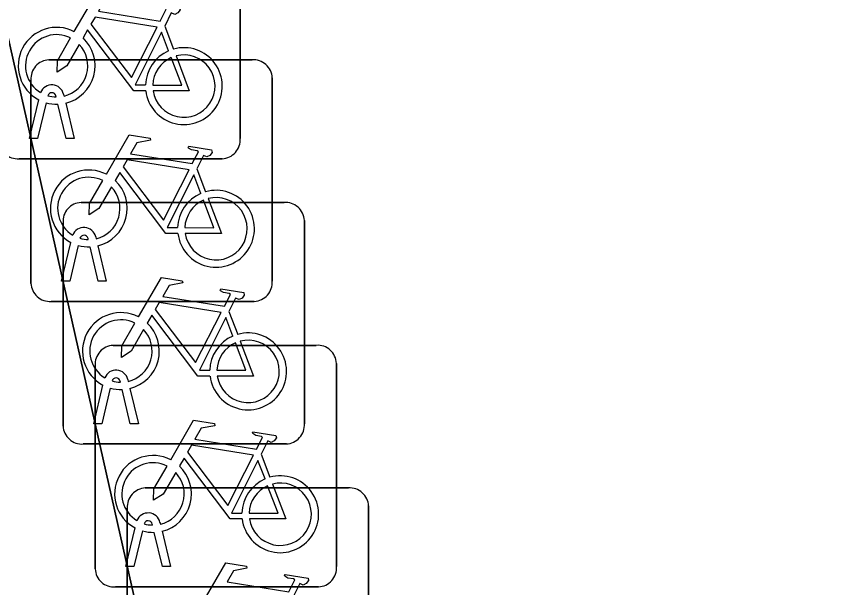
# Model space of a CAD drawing. Extents: x 161772 to 163126, y 383092 to 383917.
# Drawn here: x 163080.167 to 163083.594, y 383689.97 to 383692.332 of the extents above; entities that cross this region are included whole.
import ezdxf

# ---------------------------------------------------------------- set-up
doc = ezdxf.new("R2010")
doc.units = 0
for name, color, linetype in [('IMGEO_Fietsenrek', 7, 'Continuous'), ('IMGEO_Pand', 7, 'Continuous'), ('IMGEO_Voetpad_open', 7, 'Continuous')]:
    doc.layers.add(name, color=color, linetype=linetype)

msp = doc.modelspace()

# ---------------------------------------------------------------- linework, layer by layer
at = {"layer": 'IMGEO_Fietsenrek'}
for p, q in [((163081.0925, 383692.6681), (163081.0925, 383691.8272)), ((163081.0925, 383691.8272), (163081.0925, 383692.6681)), ((163080.7802, 383692.2922), (163080.8165, 383692.197)), ((163080.3009, 383692.1525), (163081.1418, 383692.1525)), ((163081.1418, 383692.1525), (163080.3009, 383692.1525)), ((163080.2265, 383691.2279), (163080.2265, 383692.0688)), ((163080.2265, 383692.0688), (163080.2265, 383691.2279)), ((163081.2255, 383692.0781), (163081.2255, 383691.2372)), ((163081.2255, 383691.2372), (163081.2255, 383692.0781)), ((163080.3309, 383691.9989), (163080.3299, 383692.0032)), ((163080.3616, 383692.0104), (163080.3634, 383692.0025)), ((163080.2205, 383691.8273), (163080.2588, 383691.9873)), ((163080.2892, 383691.9751), (163080.2539, 383691.8273)), ((163080.372, 383691.8273), (163080.3381, 383691.969)), ((163080.3704, 383691.9733), (163080.4054, 383691.8273)), ((163080.2539, 383691.8273), (163080.2205, 383691.8273)), ((163080.4054, 383691.8273), (163080.372, 383691.8273)), ((163081.0181, 383691.7435), (163080.1772, 383691.7435)), ((163080.1772, 383691.7435), (163081.0181, 383691.7435)), ((163080.9132, 383691.7022), (163080.9495, 383691.607)), ((163080.4339, 383691.5625), (163081.2748, 383691.5625)), ((163081.2748, 383691.5625), (163080.4339, 383691.5625)), ((163080.3595, 383690.6379), (163080.3595, 383691.4788)), ((163080.3595, 383691.4788), (163080.3595, 383690.6379)), ((163081.3585, 383691.4881), (163081.3585, 383690.6472)), ((163081.3585, 383690.6472), (163081.3585, 383691.4881)), ((163080.4639, 383691.4089), (163080.4629, 383691.4132)), ((163080.4946, 383691.4204), (163080.4964, 383691.4125)), ((163080.3535, 383691.2373), (163080.3918, 383691.3973)), ((163080.4222, 383691.3851), (163080.3869, 383691.2373)), ((163080.505, 383691.2373), (163080.4711, 383691.379)), ((163080.5034, 383691.3833), (163080.5384, 383691.2373)), ((163080.3869, 383691.2373), (163080.3535, 383691.2373)), ((163080.5384, 383691.2373), (163080.505, 383691.2373)), ((163081.1511, 383691.1535), (163080.3102, 383691.1535)), ((163080.3102, 383691.1535), (163081.1511, 383691.1535)), ((163081.0462, 383691.1122), (163081.0825, 383691.017)), ((163080.5669, 383690.9715), (163081.4078, 383690.9715)), ((163081.4078, 383690.9715), (163080.5669, 383690.9715)), ((163081.4915, 383690.8971), (163081.4915, 383690.0562)), ((163081.4915, 383690.0562), (163081.4915, 383690.8971)), ((163080.4925, 383690.0469), (163080.4925, 383690.8878)), ((163080.4925, 383690.8878), (163080.4925, 383690.0469)), ((163080.5969, 383690.8189), (163080.5959, 383690.8232)), ((163080.6276, 383690.8304), (163080.6294, 383690.8225)), ((163080.4865, 383690.6473), (163080.5248, 383690.8073)), ((163080.5552, 383690.7951), (163080.5199, 383690.6473)), ((163080.638, 383690.6473), (163080.6041, 383690.789)), ((163080.6364, 383690.7933), (163080.6714, 383690.6473)), ((163080.5199, 383690.6473), (163080.4865, 383690.6473)), ((163080.6714, 383690.6473), (163080.638, 383690.6473)), ((163081.2841, 383690.5635), (163080.4432, 383690.5635)), ((163080.4432, 383690.5635), (163081.2841, 383690.5635)), ((163081.1792, 383690.5212), (163081.2155, 383690.426)), ((163080.6999, 383690.3815), (163081.5408, 383690.3815)), ((163081.5408, 383690.3815), (163080.6999, 383690.3815)), ((163080.6255, 383689.4569), (163080.6255, 383690.2978)), ((163080.6255, 383690.2978), (163080.6255, 383689.4569)), ((163081.6245, 383690.3071), (163081.6245, 383689.4662)), ((163081.6245, 383689.4662), (163081.6245, 383690.3071)), ((163080.6195, 383690.0563), (163080.6578, 383690.2163)), ((163080.7299, 383690.2279), (163080.7289, 383690.2322)), ((163080.7606, 383690.2394), (163080.7624, 383690.2315)), ((163080.6882, 383690.2041), (163080.6529, 383690.0563)), ((163080.771, 383690.0563), (163080.7371, 383690.198)), ((163080.7694, 383690.2023), (163080.8044, 383690.0563)), ((163080.6529, 383690.0563), (163080.6195, 383690.0563)), ((163080.8044, 383690.0563), (163080.771, 383690.0563)), ((163081.4171, 383689.9725), (163080.5762, 383689.9725)), ((163080.5762, 383689.9725), (163081.4171, 383689.9725))]:
    msp.add_line(p, q, dxfattribs=at)
for points in [[(163080.4061, 383692.2692), (163080.5008, 383692.4327), (163080.587, 383692.4189), (163080.5887, 383692.4102), (163080.5326, 383692.3993), (163080.5064, 383692.354), (163080.7616, 383692.3132)], [(163080.7616, 383692.3132), (163080.7866, 383692.362), (163080.7815, 383692.366), (163080.7583, 383692.3697), (163080.7456, 383692.3772), (163080.7446, 383692.3803), (163080.7468, 383692.3849), (163080.8416, 383692.3698), (163080.8439, 383692.3595), (163080.8345, 383692.3471), (163080.8221, 383692.3407), (163080.8076, 383692.3469), (163080.7802, 383692.2922)], [(163080.7487, 383692.288), (163080.4919, 383692.329), (163080.4752, 383692.3002), (163080.6422, 383692.0799), (163080.7487, 383692.288)], [(163080.7018, 383692.0245), (163080.6521, 383692.0246), (163080.4614, 383692.2763), (163080.4424, 383692.2435)], [(163080.7967, 383692.19), (163080.7674, 383692.2668), (163080.658, 383692.0487), (163080.7007, 383692.0486)], [(163080.4268, 383692.2167), (163080.3752, 383692.1275), (163080.3353, 383692.1015), (163080.3365, 383692.149), (163080.391, 383692.2432)], [(163080.7307, 383692.0485), (163080.8506, 383692.0483), (163080.8074, 383692.1619)], [(163080.8272, 383692.1688), (163080.8822, 383692.0242), (163080.7321, 383692.0245)], [(163080.5391, 383691.6792), (163080.6338, 383691.8427), (163080.72, 383691.8289), (163080.7217, 383691.8202), (163080.6656, 383691.8093), (163080.6394, 383691.764), (163080.8946, 383691.7232)], [(163080.8946, 383691.7232), (163080.9196, 383691.772), (163080.9145, 383691.776), (163080.8913, 383691.7797), (163080.8786, 383691.7872), (163080.8776, 383691.7903), (163080.8798, 383691.7949), (163080.9746, 383691.7798), (163080.9769, 383691.7695), (163080.9675, 383691.7571), (163080.9551, 383691.7507), (163080.9406, 383691.7569), (163080.9132, 383691.7022)], [(163080.8817, 383691.698), (163080.6249, 383691.739), (163080.6082, 383691.7102), (163080.7752, 383691.4899), (163080.8817, 383691.698)], [(163080.8348, 383691.4345), (163080.7851, 383691.4346), (163080.5944, 383691.6863), (163080.5754, 383691.6535)], [(163080.5598, 383691.6267), (163080.5082, 383691.5375), (163080.4683, 383691.5115), (163080.4695, 383691.559), (163080.524, 383691.6532)], [(163080.9297, 383691.6), (163080.9004, 383691.6768), (163080.791, 383691.4587), (163080.8337, 383691.4586)], [(163080.9602, 383691.5788), (163081.0152, 383691.4342), (163080.8651, 383691.4345)], [(163080.8637, 383691.4585), (163080.9836, 383691.4583), (163080.9404, 383691.5719)], [(163080.6721, 383691.0892), (163080.7668, 383691.2527), (163080.853, 383691.2389), (163080.8547, 383691.2302), (163080.7986, 383691.2193), (163080.7724, 383691.174), (163081.0276, 383691.1332)], [(163081.0276, 383691.1332), (163081.0526, 383691.182), (163081.0475, 383691.186), (163081.0243, 383691.1897), (163081.0116, 383691.1972), (163081.0106, 383691.2003), (163081.0128, 383691.2049), (163081.1076, 383691.1898), (163081.1099, 383691.1795), (163081.1005, 383691.1671), (163081.0881, 383691.1607), (163081.0736, 383691.1669), (163081.0462, 383691.1122)], [(163081.0147, 383691.108), (163080.7579, 383691.149), (163080.7412, 383691.1202), (163080.9082, 383690.8999), (163081.0147, 383691.108)], [(163080.6928, 383691.0367), (163080.6412, 383690.9475), (163080.6013, 383690.9215), (163080.6025, 383690.969), (163080.657, 383691.0632)], [(163080.9678, 383690.8445), (163080.9181, 383690.8446), (163080.7274, 383691.0963), (163080.7084, 383691.0635)], [(163081.0627, 383691.01), (163081.0334, 383691.0868), (163080.924, 383690.8687), (163080.9667, 383690.8686)], [(163080.9967, 383690.8685), (163081.1166, 383690.8683), (163081.0734, 383690.9819)], [(163081.0932, 383690.9888), (163081.1482, 383690.8442), (163080.9981, 383690.8445)], [(163080.8051, 383690.4982), (163080.8998, 383690.6617), (163080.986, 383690.6479), (163080.9877, 383690.6392), (163080.9316, 383690.6283), (163080.9054, 383690.583), (163081.1606, 383690.5422)], [(163081.1606, 383690.5422), (163081.1856, 383690.591), (163081.1805, 383690.595), (163081.1573, 383690.5987), (163081.1446, 383690.6062), (163081.1436, 383690.6093), (163081.1458, 383690.6139), (163081.2406, 383690.5988), (163081.2429, 383690.5885), (163081.2335, 383690.5761), (163081.2211, 383690.5697), (163081.2066, 383690.5759), (163081.1792, 383690.5212)], [(163081.1477, 383690.517), (163080.8909, 383690.558), (163080.8742, 383690.5292), (163081.0412, 383690.3089), (163081.1477, 383690.517)], [(163081.1008, 383690.2535), (163081.0511, 383690.2536), (163080.8604, 383690.5053), (163080.8414, 383690.4725)], [(163081.1957, 383690.419), (163081.1664, 383690.4958), (163081.057, 383690.2777), (163081.0997, 383690.2776)], [(163080.8258, 383690.4457), (163080.7742, 383690.3565), (163080.7343, 383690.3305), (163080.7355, 383690.378), (163080.79, 383690.4722)], [(163081.1297, 383690.2775), (163081.2496, 383690.2773), (163081.2064, 383690.3909)], [(163081.2262, 383690.3978), (163081.2812, 383690.2532), (163081.1311, 383690.2535)], [(163080.9381, 383689.9082), (163081.0328, 383690.0717), (163081.119, 383690.0579), (163081.1207, 383690.0492), (163081.0646, 383690.0383), (163081.0384, 383689.993), (163081.2936, 383689.9522)], [(163081.2936, 383689.9522), (163081.3186, 383690.001), (163081.3135, 383690.005), (163081.2903, 383690.0087), (163081.2776, 383690.0162), (163081.2766, 383690.0193), (163081.2788, 383690.0239), (163081.3736, 383690.0088), (163081.3759, 383689.9985), (163081.3665, 383689.9861), (163081.3541, 383689.9797), (163081.3396, 383689.9859), (163081.3122, 383689.9312)]]:
    msp.add_lwpolyline(points, dxfattribs=at)
for centre, radius, start, end in [((163080.3331, 383692.1279), 0.159, 62.6766, 242.1369), ((163080.3331, 383692.1279), 0.129, 63.3192, 238.903), ((163080.3331, 383692.1279), 0.159, 283.5766, 46.6042), ((163080.3331, 383692.1279), 0.129, 283.6043, 43.4302), ((163080.8597, 383692.0439), 0.159, 187.0065, 105.7708), ((163080.8597, 383692.0439), 0.159, 113.3408, 178.3217), ((163080.8597, 383692.0439), 0.129, 113.923, 177.9556), ((163080.8597, 383692.0439), 0.129, 188.6715, 104.5883), ((163080.3042, 383692.0746), 0.0779, 92.4484, 184.2845), ((163080.3042, 383692.0746), 0.0779, 92.4484, 184.2845), ((163081.1476, 383692.0748), 0.0779, 2.4484, 94.2845), ((163081.1476, 383692.0748), 0.0779, 2.4484, 94.2845), ((163080.3129, 383691.9993), 0.0499, 12.8025, 158.6934), ((163080.3129, 383691.9993), 0.0174, 12.8025, 163.4502), ((163080.3331, 383692.1279), 0.129, 253.415, 269.0204), ((163080.3331, 383692.1279), 0.159, 253.9967, 271.7867), ((163080.1714, 383691.8212), 0.0779, 182.4484, 274.2845), ((163080.1714, 383691.8212), 0.0779, 182.4484, 274.2845), ((163081.0148, 383691.8214), 0.0779, 272.4484, 4.2845), ((163081.0148, 383691.8214), 0.0779, 272.4484, 4.2845), ((163080.4661, 383691.5379), 0.159, 62.6766, 242.1369), ((163080.4661, 383691.5379), 0.129, 63.3192, 238.903), ((163080.4661, 383691.5379), 0.159, 283.5766, 46.6042), ((163080.4661, 383691.5379), 0.129, 283.6043, 43.4302), ((163080.9927, 383691.4539), 0.159, 187.0065, 105.7708), ((163080.9927, 383691.4539), 0.159, 113.3408, 178.3217), ((163080.9927, 383691.4539), 0.129, 188.6715, 104.5883), ((163080.4372, 383691.4846), 0.0779, 92.4484, 184.2845), ((163080.4372, 383691.4846), 0.0779, 92.4484, 184.2845), ((163080.9927, 383691.4539), 0.129, 113.923, 177.9556), ((163081.2806, 383691.4848), 0.0779, 2.4484, 94.2845), ((163081.2806, 383691.4848), 0.0779, 2.4484, 94.2845), ((163080.4459, 383691.4093), 0.0499, 12.8025, 158.6934), ((163080.4459, 383691.4093), 0.0174, 12.8025, 163.4502), ((163080.4661, 383691.5379), 0.129, 253.415, 269.0204), ((163080.4661, 383691.5379), 0.159, 253.9967, 271.7867), ((163081.1478, 383691.2314), 0.0779, 272.4484, 4.2845), ((163081.1478, 383691.2314), 0.0779, 272.4484, 4.2845), ((163080.3044, 383691.2312), 0.0779, 182.4484, 274.2845), ((163080.3044, 383691.2312), 0.0779, 182.4484, 274.2845), ((163080.5991, 383690.9479), 0.159, 62.6766, 242.1369), ((163080.5991, 383690.9479), 0.129, 63.3192, 238.903), ((163080.5991, 383690.9479), 0.159, 283.5766, 46.6042), ((163080.5991, 383690.9479), 0.129, 283.6043, 43.4302), ((163081.1257, 383690.8639), 0.159, 113.3408, 178.3217), ((163081.1257, 383690.8639), 0.159, 187.0065, 105.7708), ((163080.5702, 383690.8936), 0.0779, 92.4484, 184.2845), ((163080.5702, 383690.8936), 0.0779, 92.4484, 184.2845), ((163081.1257, 383690.8639), 0.129, 113.923, 177.9556), ((163081.1257, 383690.8639), 0.129, 188.6715, 104.5883), ((163081.4136, 383690.8938), 0.0779, 2.4484, 94.2845), ((163081.4136, 383690.8938), 0.0779, 2.4484, 94.2845), ((163080.5789, 383690.8193), 0.0499, 12.8025, 158.6934), ((163080.5789, 383690.8193), 0.0174, 12.8025, 163.4502), ((163080.5991, 383690.9479), 0.129, 253.415, 269.0204), ((163080.5991, 383690.9479), 0.159, 253.9967, 271.7867), ((163080.4374, 383690.6412), 0.0779, 182.4484, 274.2845), ((163080.4374, 383690.6412), 0.0779, 182.4484, 274.2845), ((163081.2808, 383690.6414), 0.0779, 272.4484, 4.2845), ((163081.2808, 383690.6414), 0.0779, 272.4484, 4.2845), ((163080.7321, 383690.3569), 0.159, 62.6766, 242.1369), ((163080.7321, 383690.3569), 0.129, 63.3192, 238.903), ((163080.7321, 383690.3569), 0.129, 283.6043, 43.4302), ((163080.7321, 383690.3569), 0.159, 283.5766, 46.6042), ((163081.2587, 383690.2729), 0.159, 113.3408, 178.3217), ((163081.2587, 383690.2729), 0.159, 187.0065, 105.7708), ((163080.7032, 383690.3036), 0.0779, 92.4484, 184.2845), ((163080.7032, 383690.3036), 0.0779, 92.4484, 184.2845), ((163081.2587, 383690.2729), 0.129, 113.923, 177.9556), ((163081.2587, 383690.2729), 0.129, 188.6715, 104.5883), ((163081.5466, 383690.3038), 0.0779, 2.4484, 94.2845), ((163081.5466, 383690.3038), 0.0779, 2.4484, 94.2845), ((163080.7119, 383690.2283), 0.0499, 12.8025, 158.6934), ((163080.7119, 383690.2283), 0.0174, 12.8025, 163.4502), ((163080.7321, 383690.3569), 0.129, 253.415, 269.0204), ((163080.7321, 383690.3569), 0.159, 253.9967, 271.7867), ((163080.5704, 383690.0502), 0.0779, 182.4484, 274.2845), ((163080.5704, 383690.0502), 0.0779, 182.4484, 274.2845), ((163081.4138, 383690.0504), 0.0779, 272.4484, 4.2845), ((163081.4138, 383690.0504), 0.0779, 272.4484, 4.2845)]:
    msp.add_arc(centre, radius, start, end, dxfattribs=at)
at = {"layer": 'IMGEO_Pand'}
msp.add_lwpolyline([(163078.539, 383699.313), (163066.681, 383696.654), (163062.197, 383666.331), (163060.118, 383658.944), (163069.345, 383656.181), (163076.875, 383657.883), (163076.568, 383659.239), (163079.181, 383659.807), (163083.584, 383660.817), (163084.374, 383661.171), (163084.912, 383661.736), (163085.219, 383662.508), (163085.21, 383663.319), (163082.122, 383677.458), (163083.4, 383677.745)], close=True, dxfattribs=at)
at = {"layer": 'IMGEO_Voetpad_open'}
msp.add_lwpolyline([(163091.086, 383659.624), (163091.045, 383659.901), (163086.855, 383678.511), (163082.538, 383697.507), (163082.427, 383698.051), (163081.953, 383700.113), (163078.539, 383699.313), (163083.4, 383677.745), (163084.811, 383671.462), (163084.98, 383670.696), (163085.584, 383668.031), (163085.768, 383667.184), (163086.363, 383664.494), (163086.55, 383663.671), (163087.176, 383661.007), (163087.329, 383660.249), (163087.356, 383652.363)], dxfattribs=at)

doc.saveas('drawing.dxf')
